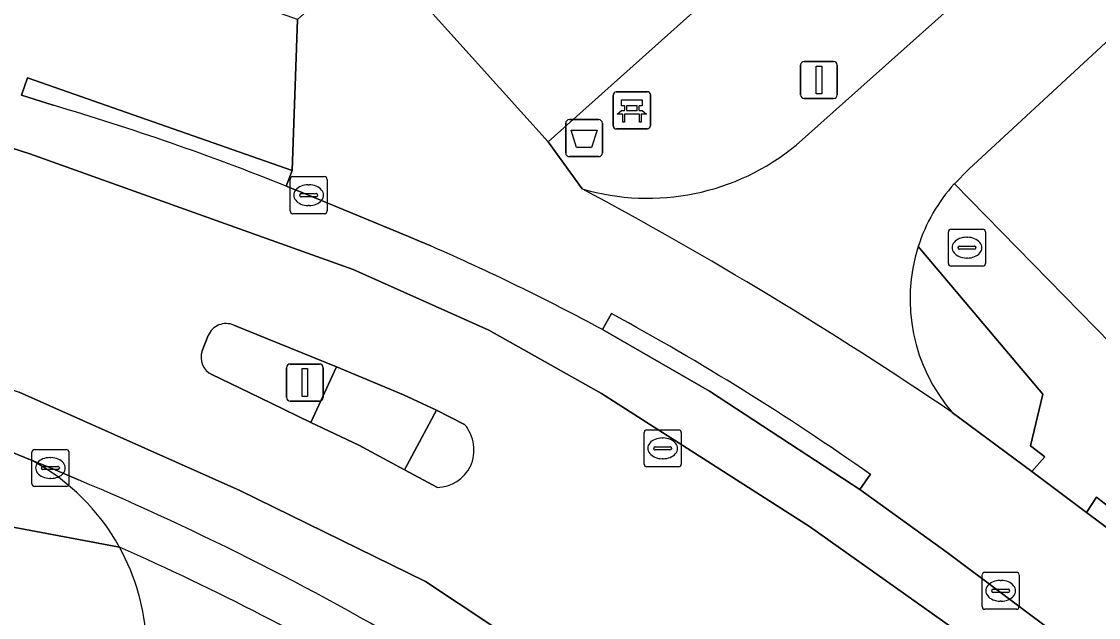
# Model space of a CAD drawing. Extents: x 162172 to 163187, y 382874 to 383685.
# Drawn here: x 162707.16 to 162736.21, y 383308.85 to 383324.93 of the extents above; entities that cross this region are included whole.
import ezdxf

# ---------------------------------------------------------------- set-up
doc = ezdxf.new("R2010")
doc.units = 0
for name, color, linetype in [('IMGEO_Afvalbak', 7, 'Continuous'), ('IMGEO_Bank', 7, 'Continuous'), ('IMGEO_Berm_groen', 7, 'Continuous'), ('IMGEO_Kolk', 7, 'Continuous'), ('IMGEO_Lichtmast', 7, 'Continuous'), ('IMGEO_Parkeervlak_open', 7, 'Continuous'), ('IMGEO_Rijbaan_lokaal_gesloten', 7, 'Continuous'), ('IMGEO_Rijbaan_lokaal_open', 7, 'Continuous'), ('IMGEO_Rioolput', 7, 'Continuous'), ('IMGEO_Verkeerseiland_groen', 7, 'Continuous'), ('IMGEO_Verkeerseiland_open', 7, 'Continuous'), ('IMGEO_Voetpad_halfverhard', 7, 'Continuous'), ('IMGEO_Voetpad_open', 7, 'Continuous')]:
    doc.layers.add(name, color=color, linetype=linetype)

msp = doc.modelspace()

# ---------------------------------------------------------------- linework, layer by layer
at = {"layer": 'IMGEO_Afvalbak'}
for p, q in [((162721.837, 383321.387), (162721.837, 383322.187)), ((162721.837, 383322.187), (162721.837, 383321.387)), ((162721.937, 383322.287), (162722.727, 383322.287)), ((162722.727, 383322.287), (162721.937, 383322.287)), ((162722.827, 383322.187), (162722.827, 383321.387)), ((162722.827, 383321.387), (162722.827, 383322.187)), ((162722.727, 383321.287), (162721.937, 383321.287)), ((162721.937, 383321.287), (162722.727, 383321.287))]:
    msp.add_line(p, q, dxfattribs=at)
msp.add_lwpolyline([(162721.98, 383322.001), (162722.684, 383322.001), (162722.535, 383321.531), (162722.129, 383321.531), (162721.98, 383322.001)], dxfattribs=at)
for centre, start, end in [((162721.937, 383322.187), 90, 180), ((162721.937, 383322.187), 90, 180), ((162722.727, 383322.187), 0, 90), ((162722.727, 383322.187), 360, 90), ((162721.937, 383321.387), 180, 270), ((162721.937, 383321.387), 180, 270), ((162722.727, 383321.387), 270, 0), ((162722.727, 383321.387), 270, 0)]:
    msp.add_arc(centre, 0.1, start, end, dxfattribs=at)
at = {"layer": 'IMGEO_Bank'}
for p, q in [((162723.122, 383322.112), (162723.122, 383322.953)), ((162723.122, 383322.953), (162723.122, 383322.112)), ((162723.197, 383323.037), (162724.038, 383323.037)), ((162724.038, 383323.037), (162723.197, 383323.037)), ((162724.122, 383322.962), (162724.122, 383322.121)), ((162724.122, 383322.121), (162724.122, 383322.962)), ((162723.431, 383322.543), (162723.431, 383322.649)), ((162723.475, 383322.649), (162723.475, 383322.543)), ((162723.763, 383322.655), (162723.481, 383322.655)), ((162723.769, 383322.543), (162723.769, 383322.649)), ((162723.813, 383322.649), (162723.813, 383322.543)), ((162723.819, 383322.435), (162723.426, 383322.435)), ((162723.481, 383322.537), (162723.763, 383322.537)), ((162724.047, 383322.037), (162723.206, 383322.037)), ((162723.206, 383322.037), (162724.047, 383322.037))]:
    msp.add_line(p, q, dxfattribs=at)
for points in [[(162723.425, 383322.655), (162723.339, 383322.655), (162723.339, 383322.816), (162723.902, 383322.816), (162723.902, 383322.655), (162723.819, 383322.655)], [(162723.369, 383322.435), (162723.227, 383322.435), (162723.339, 383322.537), (162723.425, 383322.537)], [(162723.419, 383322.428), (162723.419, 383322.221), (162723.376, 383322.221), (162723.376, 383322.428)], [(162723.819, 383322.537), (162723.902, 383322.537), (162724.014, 383322.435), (162723.875, 383322.435)], [(162723.869, 383322.428), (162723.869, 383322.221), (162723.825, 383322.221), (162723.825, 383322.428)]]:
    msp.add_lwpolyline(points, dxfattribs=at)
for centre, radius, start, end in [((162723.2, 383322.959), 0.0779, 92.4484, 184.2845), ((162723.2, 383322.959), 0.0779, 92.4484, 184.2845), ((162724.044, 383322.959), 0.0779, 2.4484, 94.2845), ((162724.044, 383322.959), 0.0779, 2.4484, 94.2845), ((162723.424, 383322.648), 0.00671, 2.8957, 87.1043), ((162723.481, 383322.648), 0.00671, 92.8957, 177.1043), ((162723.763, 383322.648), 0.00671, 2.8957, 87.1043), ((162723.82, 383322.648), 0.00671, 92.8957, 177.1043), ((162723.369, 383322.428), 0.00671, 2.8957, 87.1043), ((162723.426, 383322.428), 0.00671, 92.8957, 177.1043), ((162723.424, 383322.544), 0.00671, 272.8957, 357.1043), ((162723.481, 383322.544), 0.00671, 182.8957, 267.1043), ((162723.763, 383322.544), 0.00671, 272.8957, 357.1043), ((162723.82, 383322.544), 0.00671, 182.8957, 267.1043), ((162723.818, 383322.428), 0.00671, 2.8957, 87.1043), ((162723.875, 383322.428), 0.00671, 92.8957, 177.1043), ((162723.2, 383322.115), 0.0779, 182.4484, 274.2845), ((162723.2, 383322.115), 0.0779, 182.4484, 274.2845), ((162724.044, 383322.115), 0.0779, 272.4484, 4.2845), ((162724.044, 383322.115), 0.0779, 272.4484, 4.2845)]:
    msp.add_arc(centre, radius, start, end, dxfattribs=at)
at = {"layer": 'IMGEO_Berm_groen'}
msp.add_lwpolyline([(162750.055, 383330.389), (162749.166, 383330.396), (162745.503, 383332.515), (162745.187, 383332.231), (162739.256, 383327.009), (162732.717, 383320.95), (162732.322, 383320.554), (162737.398, 383315.368), (162738.075, 383315.761), (162748.84, 383319.225)], dxfattribs=at)
at = {"layer": 'IMGEO_Kolk'}
for p, q in [((162714.401, 383319.822), (162714.401, 383320.674)), ((162714.476, 383320.748), (162715.328, 383320.748)), ((162715.402, 383320.674), (162715.402, 383319.822)), ((162714.889, 383320.528), (162714.914, 383320.528)), ((162714.66, 383320.242), (162714.66, 383320.254)), ((162715.098, 383320.205), (162714.7, 383320.205)), ((162714.703, 383320.291), (162715.101, 383320.291)), ((162715.144, 383320.254), (162715.144, 383320.242)), ((162715.328, 383319.748), (162714.476, 383319.748)), ((162714.912, 383319.968), (162714.887, 383319.968)), ((162707.51, 383313.384), (162708.362, 383313.384)), ((162707.435, 383312.458), (162707.435, 383313.31)), ((162707.923, 383313.164), (162707.948, 383313.164)), ((162708.436, 383313.31), (162708.436, 383312.458)), ((162707.694, 383312.878), (162707.694, 383312.89)), ((162708.132, 383312.841), (162707.734, 383312.841)), ((162707.737, 383312.927), (162708.135, 383312.927)), ((162708.178, 383312.89), (162708.178, 383312.878)), ((162707.946, 383312.604), (162707.921, 383312.604)), ((162708.362, 383312.384), (162707.51, 383312.384)), ((162733.071, 383309.144), (162733.071, 383309.996)), ((162733.146, 383310.07), (162733.998, 383310.07)), ((162734.072, 383309.996), (162734.072, 383309.144)), ((162733.33, 383309.564), (162733.33, 383309.576)), ((162733.373, 383309.613), (162733.771, 383309.613)), ((162733.559, 383309.85), (162733.584, 383309.85)), ((162733.814, 383309.576), (162733.814, 383309.564)), ((162733.768, 383309.527), (162733.37, 383309.527)), ((162733.582, 383309.29), (162733.557, 383309.29)), ((162733.998, 383309.07), (162733.146, 383309.07))]:
    msp.add_line(p, q, dxfattribs=at)
for points in [[(162714.401, 383319.822), (162714.401, 383320.674)], [(162714.476, 383320.748), (162715.328, 383320.748)], [(162715.402, 383320.674), (162715.402, 383319.822)], [(162715.328, 383319.748), (162714.476, 383319.748)], [(162707.51, 383313.384), (162708.362, 383313.384)], [(162707.435, 383312.458), (162707.435, 383313.31)], [(162708.436, 383313.31), (162708.436, 383312.458)], [(162708.362, 383312.384), (162707.51, 383312.384)], [(162733.071, 383309.144), (162733.071, 383309.996)], [(162733.146, 383310.07), (162733.998, 383310.07)], [(162734.072, 383309.996), (162734.072, 383309.144)], [(162733.998, 383309.07), (162733.146, 383309.07)]]:
    msp.add_lwpolyline(points, dxfattribs=at)
for centre, radius, start, end in [((162714.478, 383320.672), 0.0765, 91.552, 178.448), ((162714.478, 383320.672), 0.0765, 91.552, 178.448), ((162715.326, 383320.672), 0.0765, 1.552, 88.448), ((162715.326, 383320.672), 0.0765, 1.552, 88.448), ((162714.7, 383320.251), 0.0403, 85.8775, 175.7526), ((162714.697, 383320.241), 0.0366, 178.938, 274.7102), ((162715.101, 383320.248), 0.043, 264.8664, 352.4533), ((162715.105, 383320.253), 0.0386, 1.7309, 96.639), ((162714.478, 383319.824), 0.0765, 181.552, 268.448), ((162714.478, 383319.824), 0.0765, 181.552, 268.448), ((162715.326, 383319.824), 0.0765, 271.552, 358.448), ((162715.326, 383319.824), 0.0765, 271.552, 358.448), ((162707.512, 383313.308), 0.0765, 91.552, 178.448), ((162707.512, 383313.308), 0.0765, 91.552, 178.448), ((162708.36, 383313.308), 0.0765, 1.552, 88.448), ((162708.36, 383313.308), 0.0765, 1.552, 88.448), ((162707.734, 383312.887), 0.0403, 85.8775, 175.7526), ((162707.731, 383312.877), 0.0366, 178.938, 274.7102), ((162708.135, 383312.884), 0.043, 264.8664, 352.4533), ((162708.139, 383312.889), 0.0386, 1.7309, 96.639), ((162707.512, 383312.46), 0.0765, 181.552, 268.448), ((162707.512, 383312.46), 0.0765, 181.552, 268.448), ((162708.36, 383312.46), 0.0765, 271.552, 358.448), ((162708.36, 383312.46), 0.0765, 271.552, 358.448), ((162733.148, 383309.994), 0.0765, 91.552, 178.448), ((162733.148, 383309.994), 0.0765, 91.552, 178.448), ((162733.996, 383309.994), 0.0765, 1.552, 88.448), ((162733.996, 383309.994), 0.0765, 1.552, 88.448), ((162733.37, 383309.573), 0.0403, 85.8775, 175.7526), ((162733.367, 383309.563), 0.0366, 178.938, 274.7102), ((162733.771, 383309.57), 0.043, 264.8664, 352.4533), ((162733.775, 383309.575), 0.0386, 1.7309, 96.639), ((162733.148, 383309.146), 0.0765, 181.552, 268.448), ((162733.148, 383309.146), 0.0765, 181.552, 268.448), ((162733.996, 383309.146), 0.0765, 271.552, 358.448), ((162733.996, 383309.146), 0.0765, 271.552, 358.448)]:
    msp.add_arc(centre, radius, start, end, dxfattribs=at)
for centre, major_axis, ratio, start_param, end_param in [((162714.888, 383320.248), (-0.387, 0.002), 0.722429, 4.712389, 7.853982), ((162714.913, 383320.248), (-0.39, 0.002), 0.717154, 1.570796, 4.712389), ((162707.922, 383312.884), (-0.387, 0.002), 0.722429, 4.712389, 7.853982), ((162707.947, 383312.884), (-0.39, 0.002), 0.717154, 1.570796, 4.712389), ((162733.558, 383309.57), (-0.387, 0.002), 0.722429, 4.712389, 7.853982), ((162733.583, 383309.57), (-0.39, 0.002), 0.717154, 1.570796, 4.712389)]:
    msp.add_ellipse(centre, major_axis=major_axis, ratio=ratio, start_param=start_param, end_param=end_param, dxfattribs=at)
at = {"layer": 'IMGEO_Lichtmast'}
for p, q in [((162728.274, 383323.858), (162729.064, 383323.858)), ((162729.064, 383323.858), (162728.274, 383323.858)), ((162728.174, 383322.958), (162728.174, 383323.758)), ((162728.174, 383323.758), (162728.174, 383322.958)), ((162729.164, 383323.758), (162729.164, 383322.958)), ((162729.164, 383322.958), (162729.164, 383323.758)), ((162729.064, 383322.858), (162728.274, 383322.858)), ((162728.274, 383322.858), (162729.064, 383322.858)), ((162714.405, 383315.69), (162715.195, 383315.69)), ((162715.195, 383315.69), (162714.405, 383315.69)), ((162714.305, 383314.79), (162714.305, 383315.59)), ((162714.305, 383315.59), (162714.305, 383314.79)), ((162715.295, 383315.59), (162715.295, 383314.79)), ((162715.295, 383314.79), (162715.295, 383315.59)), ((162715.195, 383314.69), (162714.405, 383314.69)), ((162714.405, 383314.69), (162715.195, 383314.69))]:
    msp.add_line(p, q, dxfattribs=at)
for points in [[(162728.594, 383323.733), (162728.744, 383323.733), (162728.744, 383322.983), (162728.594, 383322.983), (162728.594, 383323.733)], [(162714.725, 383315.565), (162714.875, 383315.565), (162714.875, 383314.815), (162714.725, 383314.815), (162714.725, 383315.565)]]:
    msp.add_lwpolyline(points, dxfattribs=at)
for centre, start, end in [((162728.274, 383323.758), 90, 180), ((162728.274, 383323.758), 90, 180), ((162729.064, 383323.758), 0, 90), ((162729.064, 383323.758), 360, 90), ((162728.274, 383322.958), 180, 270), ((162728.274, 383322.958), 180, 270), ((162729.064, 383322.958), 270, 0), ((162729.064, 383322.958), 270, 0), ((162714.405, 383315.59), 90, 180), ((162714.405, 383315.59), 90, 180), ((162715.195, 383315.59), 0, 90), ((162715.195, 383315.59), 360, 90), ((162714.405, 383314.79), 180, 270), ((162714.405, 383314.79), 180, 270), ((162715.195, 383314.79), 270, 0), ((162715.195, 383314.79), 270, 0)]:
    msp.add_arc(centre, 0.1, start, end, dxfattribs=at)
at = {"layer": 'IMGEO_Parkeervlak_open'}
msp.add_lwpolyline([(162721.36, 383321.691), (162732.572, 383331.719), (162729.204, 383335.445), (162718.005, 383325.416)], close=True, dxfattribs=at)
at = {"layer": 'IMGEO_Rijbaan_lokaal_gesloten'}
for points in [[(162759.102, 383279.436), (162751.245, 383288.934), (162744.614, 383296.969), (162741.887, 383300.164), (162738.772, 383303.437), (162735.656, 383306.164), (162728.412, 383311.307), (162722.803, 383314.892), (162719.766, 383316.606), (162716.105, 383318.242), (162707.381, 383321.359), (162706.089, 383321.777), (162704.23, 383322.378), (162698.267, 383323.385), (162686.155, 383325.334), (162667.305, 383328.139), (162627.21, 383334.45)], [(162627.21, 383334.45), (162667.305, 383328.139), (162686.155, 383325.334), (162698.267, 383323.385), (162704.23, 383322.378), (162706.089, 383321.777), (162707.381, 383321.359), (162716.105, 383318.242), (162719.766, 383316.606), (162722.803, 383314.892), (162728.412, 383311.307), (162735.656, 383306.164), (162738.772, 383303.437), (162741.887, 383300.164), (162744.614, 383296.969), (162751.245, 383288.934), (162759.102, 383279.436)], [(162623.802, 383330.008), (162643.197, 383327.047), (162662.339, 383324.046), (162684.675, 383320.5), (162693.028, 383319.097), (162697.78, 383318.084), (162700.292, 383317.242), (162700.737, 383317.078), (162701.541, 383316.806), (162707.088, 383314.928), (162713.047, 383312.279), (162718.051, 383309.824), (162725.217, 383305.07), (162729.268, 383302.265), (162732.618, 383299.46), (162735.188, 383297.122), (162737.681, 383294.706), (162741.264, 383290.81), (162746.988, 383284.773), (162754.973, 383275.848)], [(162708.013, 383322.674), (162707.156, 383322.944)], [(162718.196, 383318.877), (162717.895, 383319.007), (162717.594, 383319.136), (162714.898, 383320.247), (162714.596, 383320.371), (162714.293, 383320.493)], [(162712.882, 383316.739), (162715.652, 383315.615), (162717.464, 383314.863), (162718.349, 383314.443)], [(162764.755, 383275.151), (162761.794, 383278.753), (162758.744, 383282.396), (162753.002, 383289.276), (162752.368, 383290.032), (162745.317, 383298.452), (162743.62, 383300.396), (162742.822, 383301.373), (162739.115, 383305.106), (162735.31, 383308.223), (162732.129, 383310.603), (162729.77, 383312.306), (162725.719, 383314.958), (162722.831, 383316.619)], [(162712.031, 383316.043), (162712.193, 383316.462)], [(162718.375, 383312.358), (162717.484, 383312.837), (162716.255, 383313.499), (162714.959, 383314.111), (162713.893, 383314.637), (162713.04, 383315.052), (162712.294, 383315.405)], [(162754.973, 383275.848), (162746.988, 383284.773), (162741.264, 383290.81), (162737.681, 383294.706), (162735.188, 383297.122), (162732.618, 383299.46), (162729.268, 383302.265), (162725.217, 383305.07), (162718.051, 383309.824), (162713.047, 383312.279), (162707.088, 383314.928)], [(162718.349, 383314.443), (162719.108, 383314.061)], [(162705.758, 383313.77), (162707.441, 383313.085), (162707.936, 383312.884), (162708.689, 383312.565)]]:
    msp.add_lwpolyline(points, dxfattribs=at)
for centre, radius, start, end in [((162687.533, 383253.57), 72.075, 68.20491, 73.49158), ((162693.296, 383261.879), 62.199, 61.65104, 66.40171), ((162712.675, 383316.259), 0.523, 66.6926, 157.1108), ((162712.505, 383315.865), 0.506, 159.4225, 245.3829), ((162718.284, 383313.367), 1.078, 336.0059, 40.0842), ((162718.351, 383313.379), 1.021, 271.33, 333.8612), ((162679.221, 383242.605), 75.913, 58.99978, 67.15838)]:
    msp.add_arc(centre, radius, start, end, dxfattribs=at)
at = {"layer": 'IMGEO_Rijbaan_lokaal_open'}
for points in [[(162732.322, 383320.554), (162732.717, 383320.95), (162739.256, 383327.009), (162736.903, 383329.498), (162736.538, 383329.17), (162728.055, 383321.601)], [(162708.689, 383312.565), (162707.936, 383312.884), (162707.441, 383313.085)]]:
    msp.add_lwpolyline(points, dxfattribs=at)
for centre, radius, start, end in [((162724.056, 383326.451), 6.287, 253.585, 309.5075), ((162668.446, 383220.102), 113.851, 55.90556, 61.7813), ((162735.709, 383317.483), 4.572, 137.8033, 162.4447), ((162735.795, 383317.438), 4.667, 162.2343, 220.8821), ((162704.631, 383307.893), 5.904, 28.9347, 61.5781), ((162679.221, 383242.605), 75.913, 58.99978, 67.15838), ((162704.632, 383307.897), 5.901, 336.6348, 28.9006), ((162681.341, 383246.333), 70.422, 59.22022, 66.16601), ((162681.341, 383246.333), 70.422, 59.22022, 66.16601)]:
    msp.add_arc(centre, radius, start, end, dxfattribs=at)
at = {"layer": 'IMGEO_Rioolput'}
for p, q in [((162732.162, 383318.405), (162732.162, 383319.257)), ((162732.237, 383319.331), (162733.089, 383319.331)), ((162733.163, 383319.257), (162733.163, 383318.405)), ((162732.464, 383318.874), (162732.862, 383318.874)), ((162732.65, 383319.111), (162732.675, 383319.111)), ((162732.421, 383318.825), (162732.421, 383318.837)), ((162732.859, 383318.788), (162732.461, 383318.788)), ((162732.905, 383318.837), (162732.905, 383318.825)), ((162733.089, 383318.331), (162732.237, 383318.331)), ((162732.673, 383318.551), (162732.648, 383318.551)), ((162723.953, 383312.988), (162723.953, 383313.84)), ((162724.028, 383313.914), (162724.88, 383313.914)), ((162724.441, 383313.694), (162724.466, 383313.694)), ((162724.954, 383313.84), (162724.954, 383312.988)), ((162724.212, 383313.408), (162724.212, 383313.42)), ((162724.65, 383313.371), (162724.252, 383313.371)), ((162724.255, 383313.457), (162724.653, 383313.457)), ((162724.696, 383313.42), (162724.696, 383313.408)), ((162724.464, 383313.134), (162724.439, 383313.134)), ((162724.88, 383312.914), (162724.028, 383312.914))]:
    msp.add_line(p, q, dxfattribs=at)
for points in [[(162732.162, 383318.405), (162732.162, 383319.257)], [(162732.237, 383319.331), (162733.089, 383319.331)], [(162733.163, 383319.257), (162733.163, 383318.405)], [(162733.089, 383318.331), (162732.237, 383318.331)], [(162723.953, 383312.988), (162723.953, 383313.84)], [(162724.028, 383313.914), (162724.88, 383313.914)], [(162724.954, 383313.84), (162724.954, 383312.988)], [(162724.88, 383312.914), (162724.028, 383312.914)]]:
    msp.add_lwpolyline(points, dxfattribs=at)
for centre, radius, start, end in [((162732.239, 383319.255), 0.0765, 91.552, 178.448), ((162732.239, 383319.255), 0.0765, 91.552, 178.448), ((162733.087, 383319.255), 0.0765, 1.552, 88.448), ((162733.087, 383319.255), 0.0765, 1.552, 88.448), ((162732.461, 383318.834), 0.0403, 85.8775, 175.7526), ((162732.866, 383318.836), 0.0386, 1.7309, 96.639), ((162732.458, 383318.824), 0.0366, 178.938, 274.7102), ((162732.862, 383318.831), 0.043, 264.8664, 352.4533), ((162732.239, 383318.407), 0.0765, 181.552, 268.448), ((162732.239, 383318.407), 0.0765, 181.552, 268.448), ((162733.087, 383318.407), 0.0765, 271.552, 358.448), ((162733.087, 383318.407), 0.0765, 271.552, 358.448), ((162724.03, 383313.838), 0.0765, 91.552, 178.448), ((162724.03, 383313.838), 0.0765, 91.552, 178.448), ((162724.878, 383313.838), 0.0765, 1.552, 88.448), ((162724.878, 383313.838), 0.0765, 1.552, 88.448), ((162724.252, 383313.417), 0.0403, 85.8775, 175.7526), ((162724.249, 383313.407), 0.0366, 178.938, 274.7102), ((162724.653, 383313.414), 0.043, 264.8664, 352.4533), ((162724.657, 383313.419), 0.0386, 1.7309, 96.639), ((162724.03, 383312.99), 0.0765, 181.552, 268.448), ((162724.03, 383312.99), 0.0765, 181.552, 268.448), ((162724.878, 383312.99), 0.0765, 271.552, 358.448), ((162724.878, 383312.99), 0.0765, 271.552, 358.448)]:
    msp.add_arc(centre, radius, start, end, dxfattribs=at)
for centre, major_axis, ratio, start_param, end_param in [((162732.649, 383318.831), (-0.387, 0.002), 0.722429, 4.712389, 7.853982), ((162732.674, 383318.831), (-0.39, 0.002), 0.717154, 1.570796, 4.712389), ((162724.44, 383313.414), (-0.387, 0.002), 0.722429, 4.712389, 7.853982), ((162724.465, 383313.414), (-0.39, 0.002), 0.717154, 1.570796, 4.712389)]:
    msp.add_ellipse(centre, major_axis=major_axis, ratio=ratio, start_param=start_param, end_param=end_param, dxfattribs=at)
at = {"layer": 'IMGEO_Verkeerseiland_groen'}
msp.add_lwpolyline([(162732.266, 383314.383), (162734.409, 383312.785), (162734.766, 383313.182), (162734.379, 383313.485), (162734.707, 383314.874), (162731.35, 383318.862)], dxfattribs=at)
msp.add_lwpolyline([(162736.158, 383312.094), (162735.887, 383311.684), (162738.735, 383309.561), (162738.847, 383309.994)], close=True, dxfattribs=at)
msp.add_arc((162735.795, 383317.438), 4.667, 162.2343, 220.8821, dxfattribs=at)
at = {"layer": 'IMGEO_Verkeerseiland_open'}
for points in [[(162712.294, 383315.405), (162713.04, 383315.052), (162713.893, 383314.637), (162714.959, 383314.111), (162715.652, 383315.615), (162712.882, 383316.739)], [(162712.193, 383316.462), (162712.031, 383316.043)], [(162719.108, 383314.061), (162718.349, 383314.443), (162717.484, 383312.837), (162718.375, 383312.358)]]:
    msp.add_lwpolyline(points, dxfattribs=at)
for centre, radius, start, end in [((162712.675, 383316.259), 0.523, 66.6926, 157.1108), ((162712.505, 383315.865), 0.506, 159.4225, 245.3829), ((162718.284, 383313.367), 1.078, 336.0059, 40.0842), ((162718.351, 383313.379), 1.021, 271.33, 333.8612)]:
    msp.add_arc(centre, radius, start, end, dxfattribs=at)
at = {"layer": 'IMGEO_Voetpad_halfverhard'}
for points in [[(162748.84, 383319.225), (162738.075, 383315.761), (162737.398, 383315.368), (162732.322, 383320.554)], [(162731.35, 383318.862), (162734.707, 383314.874), (162734.379, 383313.485), (162734.766, 383313.182), (162734.409, 383312.785), (162735.887, 383311.684), (162736.158, 383312.094), (162738.847, 383309.994), (162738.735, 383309.561)]]:
    msp.add_lwpolyline(points, dxfattribs=at)
msp.add_arc((162735.709, 383317.483), 4.572, 137.8033, 162.4447, dxfattribs=at)
at = {"layer": 'IMGEO_Voetpad_open'}
for points in [[(162780.949, 383374.962), (162776.709, 383371.153), (162772.388, 383367.272), (162770.749, 383365.709), (162766.648, 383362.022), (162762.546, 383358.334), (162761.891, 383357.79), (162757.595, 383353.951), (162753.579, 383350.362), (162749.564, 383346.774), (162745.333, 383342.993), (162734.156, 383333.004), (162732.572, 383331.719), (162721.36, 383321.691), (162722.279, 383320.421)], [(162707.156, 383322.944), (162707.317, 383323.417), (162714.458, 383320.909), (162714.598, 383324.993), (162710.992, 383326.273), (162707.584, 383327.496), (162694.994, 383329.543), (162690.373, 383330.294), (162686.082, 383330.991), (162681.225, 383331.781), (162625.697, 383340.429)], [(162728.055, 383321.601), (162736.538, 383329.17)], [(162721.36, 383321.691), (162718.005, 383325.416), (162716.666, 383326.845), (162714.598, 383324.993), (162714.458, 383320.909), (162714.293, 383320.493), (162714.596, 383320.371), (162714.898, 383320.247), (162717.594, 383319.136), (162717.895, 383319.007), (162718.196, 383318.877)], [(162631.965, 383323.234), (162640.21, 383321.951), (162645.201, 383321.175), (162649.828, 383320.455), (162654.479, 383319.731), (162659.009, 383319.026), (162663.456, 383318.334), (162667.748, 383317.667), (162672.001, 383317.005), (162676.322, 383316.333), (162681.42, 383315.54), (162689.258, 383314.32), (162698.021, 383312.957), (162709.798, 383310.749)], [(162714.293, 383320.493), (162714.458, 383320.909), (162707.317, 383323.417), (162707.156, 383322.944), (162708.013, 383322.674)], [(162722.279, 383320.421), (162721.36, 383321.691)], [(162723.077, 383317.054), (162722.831, 383316.619), (162725.719, 383314.958), (162729.77, 383312.306), (162730.06, 383312.713)], [(162722.831, 383316.619), (162723.077, 383317.054)], [(162744.29, 383304.527), (162738.735, 383309.561), (162735.887, 383311.684), (162734.409, 383312.785), (162732.266, 383314.383)], [(162707.441, 383313.085), (162705.758, 383313.77)], [(162709.798, 383310.749), (162698.021, 383312.957), (162703.326, 383306.973), (162703.23, 383305.376), (162698.741, 383301.397), (162692.266, 383295.656), (162688.569, 383292.38), (162685.184, 383289.379), (162679.553, 383284.387), (162650.417, 383258.145)], [(162730.06, 383312.713), (162729.77, 383312.306), (162732.129, 383310.603), (162735.31, 383308.223), (162735.627, 383308.61), (162739.432, 383305.493), (162743.22, 383301.672), (162742.822, 383301.373), (162743.62, 383300.396)]]:
    msp.add_lwpolyline(points, dxfattribs=at)
msp.add_lwpolyline([(162718.349, 383314.443), (162717.464, 383314.863), (162715.652, 383315.615), (162714.959, 383314.111), (162716.255, 383313.499), (162717.484, 383312.837)], close=True, dxfattribs=at)
for centre, radius, start, end in [((162687.533, 383253.57), 72.075, 68.20491, 73.49158), ((162724.056, 383326.451), 6.287, 253.585, 309.5075), ((162668.446, 383220.102), 113.851, 55.90556, 61.7813), ((162693.296, 383261.879), 62.199, 61.65104, 66.40171), ((162687.841, 383252.586), 73.468, 54.9249, 61.34059), ((162687.841, 383252.586), 73.468, 54.9249, 61.34059), ((162704.631, 383307.893), 5.904, 28.9347, 61.5781), ((162704.632, 383307.897), 5.901, 336.6348, 28.9006)]:
    msp.add_arc(centre, radius, start, end, dxfattribs=at)

doc.saveas('drawing.dxf')
